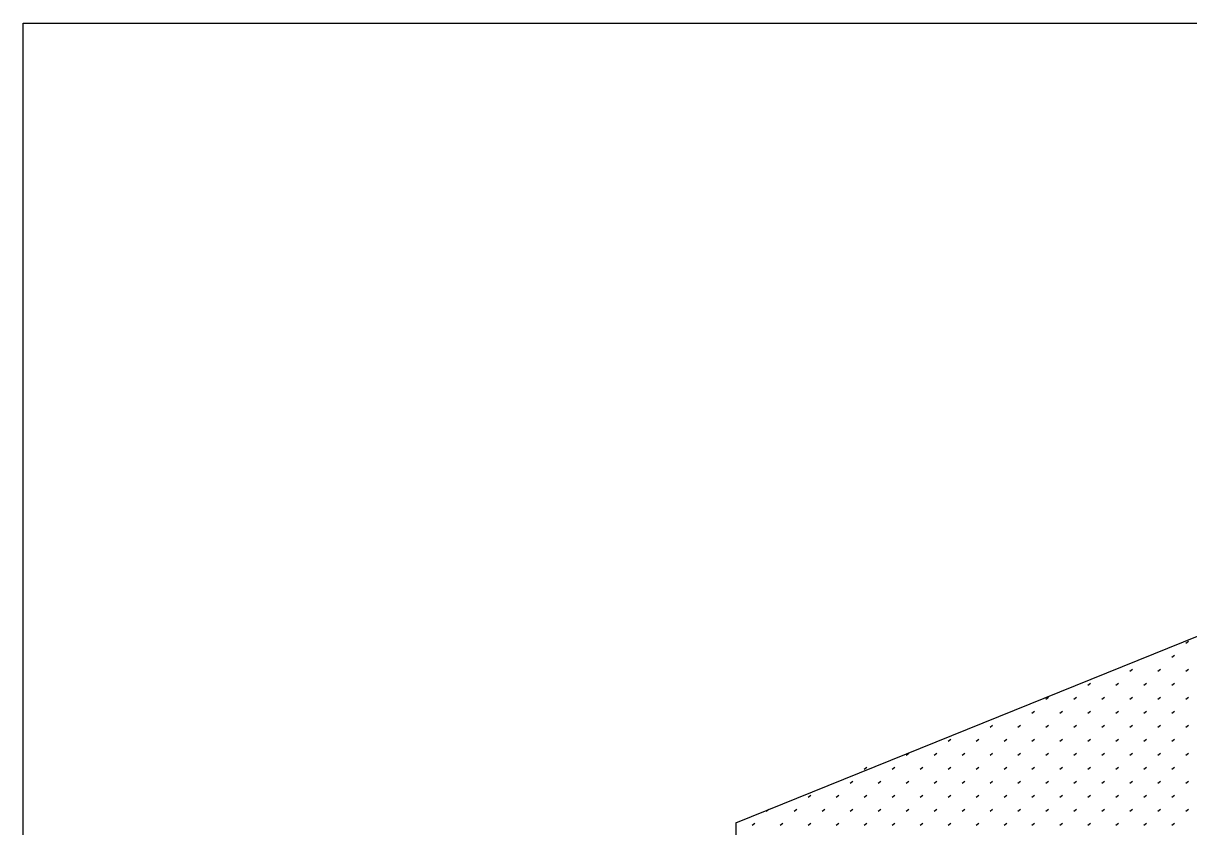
# Model space of a CAD drawing. Extents: x 99968 to 128667, y 90163 to 102182.
# Drawn here: x 99967.5 to 100350.3, y 98612.6 to 98876.5 of the extents above; entities that cross this region are included whole.
import ezdxf

# ---------------------------------------------------------------- set-up
doc = ezdxf.new("R2010")
doc.units = 0
doc.layers.add('Default', color=7, linetype='Continuous')
doc.layers.add('RD Standard Plans Active', color=7, linetype='Continuous')

msp = doc.modelspace()

# ---------------------------------------------------------------- linework, layer by layer
at = {"layer": 'Default'}
msp.add_lwpolyline([(99967.5, 98876.52), (103167.18, 98876.52), (103167.18, 96676.92), (99967.5, 96676.92)], close=True, dxfattribs=at)
at = {"layer": 'RD Standard Plans Active'}
for p, q in [((100201.53, 98613.86), (100443.3, 98711.62)), ((100349.39, 98672.92), (100350.26, 98673.5)), ((100344.79, 98668.31), (100345.66, 98668.9)), ((100331.01, 98663.72), (100331.88, 98664.31)), ((100340.2, 98663.72), (100341.07, 98664.31)), ((100349.39, 98663.72), (100350.26, 98664.31)), ((100317.21, 98659.12), (100318.08, 98659.71)), ((100326.4, 98659.12), (100327.27, 98659.71)), ((100335.59, 98659.12), (100336.47, 98659.71)), ((100344.79, 98659.12), (100345.66, 98659.71)), ((100303.42, 98654.52), (100304.29, 98655.11)), ((100312.61, 98654.52), (100313.48, 98655.11)), ((100321.81, 98654.52), (100322.69, 98655.11)), ((100331.01, 98654.52), (100331.88, 98655.11)), ((100340.2, 98654.52), (100341.07, 98655.11)), ((100349.39, 98654.52), (100350.26, 98655.11)), ((100298.83, 98649.93), (100299.7, 98650.52)), ((100308.02, 98649.93), (100308.89, 98650.52)), ((100317.21, 98649.93), (100318.08, 98650.52)), ((100326.4, 98649.93), (100327.27, 98650.52)), ((100335.59, 98649.93), (100336.47, 98650.52)), ((100344.79, 98649.93), (100345.66, 98650.52)), ((100285.04, 98645.33), (100285.91, 98645.91)), ((100294.23, 98645.33), (100295.1, 98645.91)), ((100303.42, 98645.33), (100304.29, 98645.91)), ((100312.61, 98645.33), (100313.48, 98645.91)), ((100321.81, 98645.33), (100322.69, 98645.91)), ((100331.01, 98645.33), (100331.88, 98645.91)), ((100340.2, 98645.33), (100341.07, 98645.91)), ((100349.39, 98645.33), (100350.26, 98645.91)), ((100271.24, 98640.74), (100272.12, 98641.33)), ((100280.45, 98640.74), (100281.32, 98641.33)), ((100289.64, 98640.74), (100290.51, 98641.33)), ((100298.83, 98640.74), (100299.7, 98641.33)), ((100308.02, 98640.74), (100308.89, 98641.33)), ((100317.21, 98640.74), (100318.08, 98641.33)), ((100326.4, 98640.74), (100327.27, 98641.33)), ((100335.59, 98640.74), (100336.47, 98641.33)), ((100344.79, 98640.74), (100345.66, 98641.33)), ((100257.46, 98636.14), (100258.34, 98636.72)), ((100266.66, 98636.14), (100267.53, 98636.72)), ((100275.85, 98636.14), (100276.72, 98636.72)), ((100285.04, 98636.14), (100285.91, 98636.72)), ((100294.23, 98636.14), (100295.1, 98636.72)), ((100303.42, 98636.14), (100304.29, 98636.72)), ((100312.61, 98636.14), (100313.48, 98636.72)), ((100321.81, 98636.14), (100322.69, 98636.72)), ((100331.01, 98636.14), (100331.88, 98636.72)), ((100340.2, 98636.14), (100341.07, 98636.72)), ((100349.39, 98636.14), (100350.26, 98636.72)), ((100243.67, 98631.55), (100244.54, 98632.13)), ((100252.86, 98631.55), (100253.73, 98632.13)), ((100262.05, 98631.55), (100262.92, 98632.13)), ((100271.24, 98631.55), (100272.12, 98632.13)), ((100280.45, 98631.55), (100281.32, 98632.13)), ((100289.64, 98631.55), (100290.51, 98632.13)), ((100298.83, 98631.55), (100299.7, 98632.13)), ((100308.02, 98631.55), (100308.89, 98632.13)), ((100317.21, 98631.55), (100318.08, 98632.13)), ((100326.4, 98631.55), (100327.27, 98632.13)), ((100335.59, 98631.55), (100336.47, 98632.13)), ((100344.79, 98631.55), (100345.66, 98632.13)), ((100239.08, 98626.95), (100239.95, 98627.53)), ((100248.27, 98626.95), (100249.14, 98627.53)), ((100257.46, 98626.95), (100258.34, 98627.53)), ((100266.66, 98626.95), (100267.53, 98627.53)), ((100275.85, 98626.95), (100276.72, 98627.53)), ((100285.04, 98626.95), (100285.91, 98627.53)), ((100294.23, 98626.95), (100295.1, 98627.53)), ((100303.42, 98626.95), (100304.29, 98627.53)), ((100312.61, 98626.95), (100313.48, 98627.53)), ((100321.81, 98626.95), (100322.69, 98627.53)), ((100331.01, 98626.95), (100331.88, 98627.53)), ((100340.2, 98626.95), (100341.07, 98627.53)), ((100349.39, 98626.95), (100350.26, 98627.53)), ((100225.29, 98622.36), (100226.16, 98622.94)), ((100234.48, 98622.36), (100235.35, 98622.94)), ((100243.67, 98622.36), (100244.54, 98622.94)), ((100252.86, 98622.36), (100253.73, 98622.94)), ((100262.05, 98622.36), (100262.92, 98622.94)), ((100271.24, 98622.36), (100272.12, 98622.94)), ((100280.45, 98622.36), (100281.32, 98622.94)), ((100289.64, 98622.36), (100290.51, 98622.94)), ((100298.83, 98622.36), (100299.7, 98622.94)), ((100308.02, 98622.36), (100308.89, 98622.94)), ((100317.21, 98622.36), (100318.08, 98622.94)), ((100326.4, 98622.36), (100327.27, 98622.94)), ((100335.59, 98622.36), (100336.47, 98622.94)), ((100344.79, 98622.36), (100345.66, 98622.94)), ((100211.5, 98617.76), (100212.37, 98618.34)), ((100220.69, 98617.76), (100221.56, 98618.34)), ((100229.88, 98617.76), (100230.75, 98618.34)), ((100239.08, 98617.76), (100239.95, 98618.34)), ((100248.27, 98617.76), (100249.14, 98618.34)), ((100257.46, 98617.76), (100258.34, 98618.34)), ((100266.66, 98617.76), (100267.53, 98618.34)), ((100275.85, 98617.76), (100276.72, 98618.34)), ((100285.04, 98617.76), (100285.91, 98618.34)), ((100294.23, 98617.76), (100295.1, 98618.34)), ((100303.42, 98617.76), (100304.29, 98618.34)), ((100312.61, 98617.76), (100313.48, 98618.34)), ((100321.81, 98617.76), (100322.69, 98618.34)), ((100331.01, 98617.76), (100331.88, 98618.34)), ((100340.2, 98617.76), (100341.07, 98618.34)), ((100349.39, 98617.76), (100350.26, 98618.34)), ((100201.53, 98613.86), (100201.53, 98514.3)), ((100206.91, 98613.15), (100207.78, 98613.74)), ((100216.1, 98613.15), (100216.97, 98613.74)), ((100225.29, 98613.15), (100226.16, 98613.74)), ((100234.48, 98613.15), (100235.35, 98613.74)), ((100243.67, 98613.15), (100244.54, 98613.74)), ((100252.86, 98613.15), (100253.73, 98613.74)), ((100262.05, 98613.15), (100262.92, 98613.74)), ((100271.24, 98613.15), (100272.12, 98613.74)), ((100280.45, 98613.15), (100281.32, 98613.74)), ((100289.64, 98613.15), (100290.51, 98613.74)), ((100298.83, 98613.15), (100299.7, 98613.74)), ((100308.02, 98613.15), (100308.89, 98613.74)), ((100317.21, 98613.15), (100318.08, 98613.74)), ((100326.4, 98613.15), (100327.27, 98613.74)), ((100335.59, 98613.15), (100336.47, 98613.74)), ((100344.79, 98613.15), (100345.66, 98613.74))]:
    msp.add_line(p, q, dxfattribs=at)

doc.saveas('drawing.dxf')
